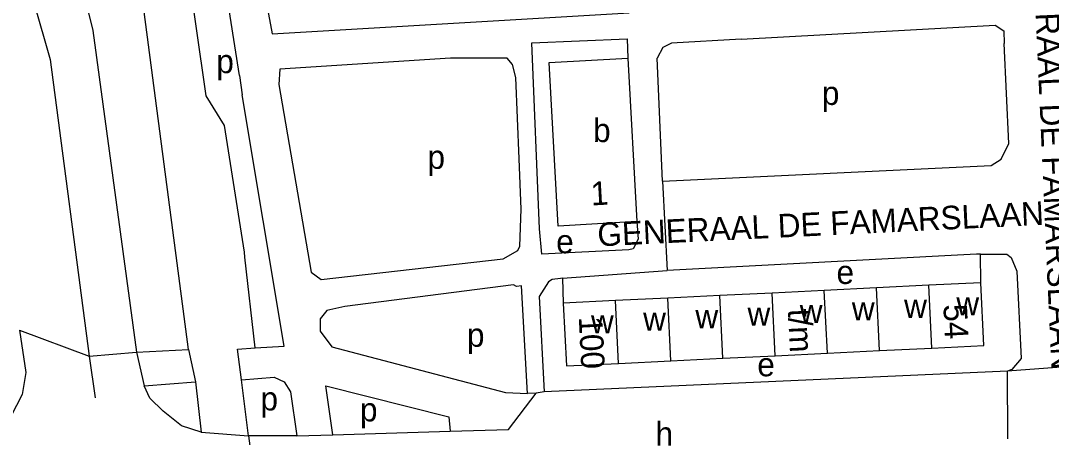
# Model space of a CAD drawing. Extents: x 159294 to 161936, y 384538 to 386517.
# Drawn here: x 161214 to 161388.8, y 385356.4 to 385427.1 of the extents above; entities that cross this region are included whole.
import ezdxf

# ---------------------------------------------------------------- set-up
doc = ezdxf.new("R2010")
doc.units = 0
for name, color, linetype in [('BLT_Basislijn', 7, 'Continuous'), ('BLT_Bebouwing', 7, 'Continuous'), ('BLT_Centroide', 7, 'Continuous'), ('BLT_Huisnummer', 7, 'Continuous'), ('BLT_Huisnummer_reeks', 7, 'Continuous'), ('BLT_Onderverdeling_panden', 7, 'Continuous'), ('BLT_Straatnaam_verkleind', 7, 'Continuous'), ('BLT_Vlakafsluiter', 7, 'Continuous')]:
    doc.layers.add(name, color=color, linetype=linetype)

msp = doc.modelspace()

# ---------------------------------------------------------------- linework, layer by layer
at = {"layer": 'BLT_Basislijn'}
for p, q in [((161251.1, 385417.84), (161251.55, 385414.53)), ((161322.81, 385399.9), (161323.63, 385384.73)), ((161376.83, 385382.68), (161376.77, 385387.54)), ((161253.75, 385371.62), (161251.99, 385386.99)), ((161305.87, 385383.43), (161323.63, 385384.73)), ((161305.87, 385383.43), (161306.01, 385379.2)), ((161250.75, 385371.39), (161253.75, 385371.62)), ((161225.62, 385370.21), (161226.6, 385363.17)), ((161233.64, 385370.88), (161234.94, 385365.19)), ((161242.47, 385371.34), (161243.65, 385365.88)), ((161234.94, 385365.19), (161243.65, 385365.88)), ((161243.65, 385365.88), (161244.58, 385357.35)), ((161301.38, 385363.92), (161299.93, 385363.9)), ((161302.78, 385364.15), (161301.38, 385363.92)), ((161260.81, 385356.7), (161252.62, 385356.7)), ((161266.9, 385356.88), (161286.81, 385357.5))]:
    msp.add_line(p, q, dxfattribs=at)
for points in [[(161242.47, 385371.34), (161208.94, 385626.35)], [(161205.9, 385511.45), (161208.96, 385495.29), (161219.52, 385452.58), (161226.22, 385425.48), (161233.64, 385370.88)], [(161251.1, 385417.84), (161248.74, 385432.97), (161235.39, 385483.35)], [(161208.88, 385469.37), (161213.56, 385439.54), (161218.97, 385420.56), (161225.62, 385370.21)], [(161251.99, 385386.99), (161251.93, 385387.84), (161248.55, 385409.33), (161245.42, 385414.4), (161240.22, 385450.68)], [(161253.46, 385441.89), (161256.62, 385424.91), (161317.17, 385428.43), (161316.4, 385451.87)], [(161336.19, 385423.98), (161379.28, 385426.34), (161380.72, 385425.39), (161380.8, 385423.22)], [(161318.49, 385393.03), (161318.69, 385390.05), (161317.86, 385388.43), (161317.13, 385388.23), (161302.38, 385387.54), (161301.95, 385391.83), (161300.65, 385423.37), (161316.83, 385424.04), (161316.97, 385420.76)], [(161336.19, 385423.98), (161324.35, 385423.3), (161322.91, 385422.58), (161321.91, 385420.75)], [(161322.81, 385399.9), (161378.6, 385402.57), (161380.29, 385403.64), (161381.57, 385406.28), (161380.8, 385423.22)], [(161298.5, 385403.69), (161297.95, 385417.46), (161297.42, 385419.68), (161296.5, 385420.78), (161286.89, 385420.78), (161257.95, 385418.87), (161257.78, 385416.32), (161263.22, 385384.49), (161264.97, 385383.22), (161295.82, 385386.75), (161298.3, 385388.15), (161298.62, 385388.85), (161298.85, 385395.14), (161298.5, 385403.69)], [(161322.81, 385399.9), (161321.91, 385420.75)], [(161253.75, 385371.62), (161258.66, 385371.92), (161251.55, 385414.53)], [(161376.77, 385387.54), (161376.06, 385387.54), (161323.63, 385384.73)], [(161376.77, 385387.54), (161381.24, 385387.51), (161381.94, 385386.97), (161382.9, 385384.65), (161383.69, 385369.8), (161382.1, 385367.95), (161381.37, 385367.67)], [(161299.93, 385363.9), (161298.9, 385382.16), (161298.05, 385382.05), (161297.57, 385382.32), (161268.95, 385378.64), (161265.92, 385377.97), (161264.75, 385376.54), (161264.75, 385374.47), (161266.73, 385371.82), (161296.23, 385364.06), (161299.93, 385363.9)], [(161305.87, 385383.43), (161305.55, 385383.4), (161304.12, 385383.22), (161303.48, 385382.8), (161301.93, 385380.32), (161302.78, 385364.15)], [(161213.78, 385374.6), (161214.86, 385367.44), (161214.23, 385363.7), (161212.33, 385359.97), (161208.25, 385355.89)], [(161233.64, 385370.88), (161242.47, 385371.34)], [(161251.43, 385366.22), (161250.75, 385371.39)], [(161251.43, 385366.22), (161257, 385366.67), (161258.69, 385365.86), (161259.77, 385364.17), (161260.81, 385356.7)], [(161381.37, 385367.67), (161302.78, 385364.15)], [(161244.58, 385357.35), (161241.24, 385358.41), (161238.12, 385360.9), (161235.87, 385363.1), (161234.94, 385365.19)], [(161252.62, 385356.7), (161251.43, 385366.22)], [(161266.9, 385356.88), (161265.71, 385365.2), (161286.61, 385359.92), (161286.81, 385357.5)], [(161286.81, 385357.5), (161296.7, 385357.8), (161301.38, 385363.92)], [(161260.81, 385356.7), (161266.9, 385356.88)]]:
    msp.add_lwpolyline(points, dxfattribs=at)
at = {"layer": 'BLT_Bebouwing'}
for p, q in [((161316.97, 385420.76), (161318.49, 385393.03)), ((161367.98, 385382.24), (161359.12, 385381.8)), ((161376.83, 385382.68), (161367.98, 385382.24)), ((161332.57, 385380.5), (161323.72, 385380.07)), ((161341.42, 385380.93), (161332.57, 385380.5)), ((161350.27, 385381.37), (161341.42, 385380.93)), ((161359.12, 385381.8), (161350.27, 385381.37)), ((161314.87, 385379.63), (161306.01, 385379.2)), ((161323.72, 385380.07), (161314.87, 385379.63)), ((161359.65, 385371.16), (161368.5, 385371.59)), ((161324.24, 385369.42), (161333.09, 385369.85)), ((161333.09, 385369.85), (161341.94, 385370.29)), ((161341.94, 385370.29), (161350.8, 385370.72)), ((161350.8, 385370.72), (161359.65, 385371.16)), ((161315.39, 385368.98), (161324.24, 385369.42))]:
    msp.add_line(p, q, dxfattribs=at)
for points in [[(161318.49, 385393.03), (161305.13, 385392.29), (161303.62, 385420.03), (161316.97, 385420.76)], [(161368.5, 385371.59), (161377.35, 385372.03), (161376.83, 385382.68)], [(161306.01, 385379.2), (161306.54, 385368.55), (161315.39, 385368.98)]]:
    msp.add_lwpolyline(points, dxfattribs=at)
at = {"layer": 'BLT_Onderverdeling_panden'}
for p, q in [((161368.5, 385371.59), (161367.98, 385382.24)), ((161333.09, 385369.85), (161332.57, 385380.5)), ((161341.94, 385370.29), (161341.42, 385380.93)), ((161350.8, 385370.72), (161350.27, 385381.37)), ((161359.65, 385371.16), (161359.12, 385381.8)), ((161315.39, 385368.98), (161314.87, 385379.63)), ((161324.24, 385369.42), (161323.72, 385380.07))]:
    msp.add_line(p, q, dxfattribs=at)
at = {"layer": 'BLT_Vlakafsluiter'}
for p, q in [((161213.78, 385374.6), (161225.62, 385370.21)), ((161225.62, 385370.21), (161233.64, 385370.88)), ((161395.73, 385368.75), (161381.37, 385367.67)), ((161381.38, 385356.18), (161381.37, 385367.67)), ((161244.58, 385357.35), (161252.62, 385356.7)), ((161252.62, 385356.7), (161253.96, 385347.04))]:
    msp.add_line(p, q, dxfattribs=at)

# ---------------------------------------------------------------- texts
at = {"layer": 'BLT_Centroide'}
for s, p in [('p', (161247.16, 385418.22)), ('p', (161349.86, 385412.83)), ('b', (161311.06, 385406.53)), ('p', (161282.97, 385401.99)), ('e', (161304.8, 385387.67)), ('e', (161352.34, 385382.46)), ('w', (161346.11, 385375.83)), ('w', (161354.95, 385376.27)), ('w', (161363.81, 385376.7)), ('w', (161372.67, 385377.14)), ('w', (161310.7, 385374.09)), ('w', (161319.55, 385374.53)), ('w', (161328.41, 385374.95)), ('w', (161337.25, 385375.39)), ('p', (161289.67, 385371.81)), ('e', (161338.91, 385366.8)), ('p', (161254.65, 385361.01)), ('p', (161271.52, 385359.16)), ('h', (161321.65, 385355.06))]:
    msp.add_text(s, height=4, dxfattribs=at).set_placement(p)
at = {"layer": 'BLT_Huisnummer'}
msp.add_text('1', height=4, rotation=3.1492, dxfattribs=at).set_placement((161310.77, 385395.77))
at = {"layer": 'BLT_Huisnummer_reeks'}
for s, p in [('54', (161370.46, 385378.95)), ('t/m', (161344.09, 385378.17)), ('100', (161308.63, 385376.86))]:
    msp.add_text(s, height=4, rotation=272.8122, dxfattribs=at).set_placement(p)
at = {"layer": 'BLT_Straatnaam_verkleind'}
for height, rotation, p in [(3.9999, 272.5376, (161385.44, 385443.55)), (4, 2.7697, (161311.89, 385388.83))]:
    msp.add_text('GENERAAL DE FAMARSLAAN', height=height, rotation=rotation, dxfattribs=at).set_placement(p)

doc.saveas('drawing.dxf')
